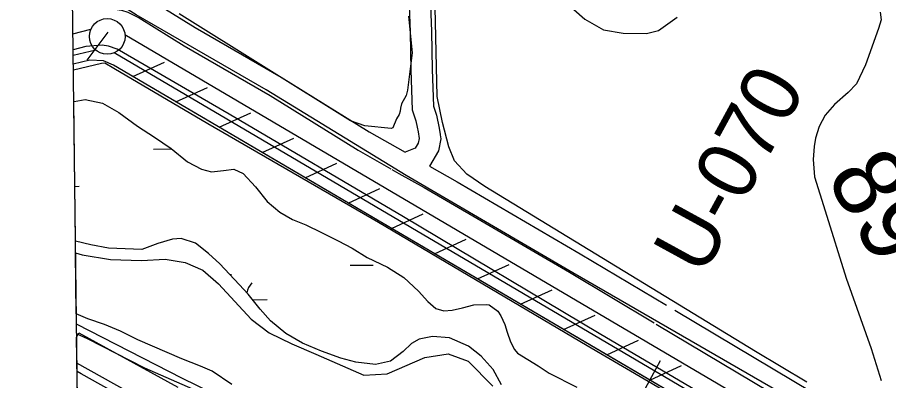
# Model space of a CAD drawing. Extents: x 3715084 to 3753216, y 488173 to 513963.
# Drawn here: x 3719131 to 3720352, y 504839 to 505348 of the extents above; entities that cross this region are included whole.
import ezdxf

# ---------------------------------------------------------------- set-up
doc = ezdxf.new("R2010")
doc.units = 0
for name, color, linetype in [('V-FLOD-BASE', 7, 'Continuous'), ('V-GRID-FRAM', 7, 'Continuous'), ('V-LEVE-TOET', 7, 'Continuous'), ('V-RIVR-EDGE', 7, 'Continuous'), ('V-RIVR-RANG', 7, 'Continuous'), ('V-RIVR-RANG-IDEN', 7, 'Continuous'), ('V-ROAD-CNTR', 7, 'Continuous'), ('V-RRAP-FSHR', 7, 'Continuous'), ('V-RRAP-RVMT', 7, 'Continuous'), ('V-SITE-VEGE', 7, 'Continuous'), ('V-SURV-IDEN', 7, 'Continuous'), ('V-SURV-LINE', 7, 'Continuous'), ('V-TOPO-DPTH', 7, 'Continuous'), ('V-TOPO-MINR', 7, 'Continuous'), ('V-TOPO-WATR', 7, 'Continuous'), ('V-WETL-SWMP', 7, 'Continuous')]:
    doc.layers.add(name, color=color, linetype=linetype)

msp = doc.modelspace()

# ---------------------------------------------------------------- linework, layer by layer
at = {"layer": 'V-FLOD-BASE'}
msp.add_lwpolyline([(3720202.9, 504754.4), (3719946.1, 504905.4), (3719672.1, 505068.9), (3719427.7, 505212.3), (3719270.5, 505303.6), (3719258.6, 505307.5), (3719249.6, 505309), (3719226.7, 505307.2), (3719208.9, 505302.5)], dxfattribs=at)
at = {"layer": 'V-GRID-FRAM'}
msp.add_lwpolyline([(3719350.3, 493590.7), (3719130.8, 511772.1), (3750813.3, 512168.5), (3751048.6, 493987.2), (3719350.3, 493590.7)], dxfattribs=at)
at = {"layer": 'V-LEVE-TOET'}
for points in [[(3720208, 504818.2), (3719909.6, 504990.1), (3719675.9, 505126.7), (3719479.7, 505246.7), (3719297.5, 505351.8), (3719286.3, 505358.7), (3719276.1, 505362.6), (3719263, 505366.5), (3719251, 505367.5), (3719225.7, 505366.3), (3719208.2, 505361.8)], [(3719209.3, 505274.5), (3719248.9, 505283.7), (3719253.2, 505284.2), (3719266.2, 505276.7), (3719397.9, 505199.3), (3719637, 505061.4), (3719929.4, 504888.4), (3720193.8, 504733.9)]]:
    msp.add_lwpolyline(points, dxfattribs=at)
at = {"layer": 'V-RIVR-EDGE'}
msp.add_lwpolyline([(3719391.5, 504820.8), (3719309.4, 504857), (3719229, 504898), (3719213.7, 504905)], dxfattribs=at)
at = {"layer": 'V-RIVR-RANG'}
msp.add_line((3720031.8, 504866.9), (3719649.8, 504164), dxfattribs=at)
at = {"layer": 'V-ROAD-CNTR'}
for points in [[(3719674.3, 505503.4), (3719676.5, 505450.9), (3719681.3, 505327.3), (3719682.1, 505274), (3719684.3, 505218.5), (3719689.1, 505203.3), (3719691, 505194.3)], [(3719704.5, 505497.4), (3719706.5, 505452.1), (3719711.3, 505328.1), (3719712.1, 505274.8), (3719714.2, 505223.6), (3719718.1, 505211), (3719722, 505193.1), (3719723.3, 505183.8)], [(3719202.2, 505389.9), (3719213.5, 505392), (3719229.4, 505392.1), (3719244.7, 505391.9), (3719258.5, 505391.2), (3719268.7, 505389.9), (3719283.4, 505387.4), (3719297, 505383.3), (3719316.4, 505373.4), (3719380.2, 505333.9), (3719500.4, 505264.1), (3719623.9, 505187.9), (3719674.3, 505159.1)], [(3719207.7, 505360.4), (3719216.3, 505362), (3719229.3, 505362.1), (3719243.8, 505361.9), (3719255.8, 505361.3), (3719264.3, 505360.2), (3719276.6, 505358.1), (3719285.8, 505355.4), (3719301.7, 505347.3), (3719364.8, 505308.2), (3719485, 505238.4), (3719608.6, 505162), (3719654.4, 505136)], [(3719691, 505194.3), (3719692.4, 505187.8), (3719693.8, 505178.4), (3719692.6, 505171.7), (3719688.3, 505164.7), (3719674.3, 505159.1)], [(3719723.4, 505183.5), (3719724.2, 505177.8), (3719721.1, 505161), (3719708.4, 505139.8)], [(3719655.9, 505135.1), (3719665.7, 505129.5), (3719700.8, 505109.6)], [(3719708.4, 505139.8), (3719747.3, 505117.7), (3719919.9, 505016.9), (3720040.5, 504945.1)], [(3719700.8, 505109.6), (3719732.3, 505091.7), (3719904.6, 504991.1), (3720023.4, 504920.4)], [(3720052.4, 504938), (3720245.9, 504822.8), (3720448.5, 504710.8), (3720451.4, 504708.6)], [(3720026.4, 504918.6), (3720230.9, 504796.8), (3720432, 504685.6), (3720437.6, 504681.3)]]:
    msp.add_lwpolyline(points, dxfattribs=at)
at = {"layer": 'V-RRAP-FSHR'}
for p, q in [((3719228.4, 505288.1), (3719257.8, 505327.1)), ((3719292.6, 505265), (3719337, 505285.3)), ((3719353, 505229.6), (3719397.4, 505249.9)), ((3719413.4, 505194.2), (3719457.8, 505214.5)), ((3719473.8, 505158.8), (3719518.2, 505179.1)), ((3719534.2, 505123.3), (3719578.6, 505143.7)), ((3719594.6, 505087.9), (3719639, 505108.3)), ((3719655, 505052.5), (3719699.4, 505072.9)), ((3719715.3, 505017.1), (3719759.7, 505037.5)), ((3719775.7, 504981.7), (3719820.1, 505002.1)), ((3719836.1, 504946.3), (3719880.5, 504966.7)), ((3719896.5, 504910.9), (3719940.9, 504931.2)), ((3719956.9, 504875.5), (3720001.3, 504895.8)), ((3720017.3, 504840.1), (3720061.7, 504860.4))]:
    msp.add_line(p, q, dxfattribs=at)
for points in [[(3726789.8, 501978.8), (3725909.9, 502250.2), (3725810, 502279.5), (3725043.4, 502441), (3724981.8, 502452.9), (3724595, 502499.9), (3724237.6, 502584.4), (3723904.7, 502725.9), (3723011.3, 503091.7), (3722299.3, 503386.1), (3720426.2, 504393.8), (3720412.7, 504403.1), (3720408.3, 504415.1), (3720408.7, 504428.5), (3720411.2, 504609.1), (3719265.5, 505280.9), (3719251.6, 505287.3), (3719232.5, 505288), (3719209.2, 505282.4)], [(3720064.6, 504812.3), (3719265.5, 505280.9), (3719251.6, 505287.3), (3719232.5, 505288), (3719209.2, 505282.4)], [(3723870.2, 502642), (3719362.2, 504842.3), (3719213.6, 504918.2)]]:
    msp.add_lwpolyline(points, dxfattribs=at)
at = {"layer": 'V-RRAP-RVMT'}
for p, q in [((3719213.8, 504900.4), (3719216.9, 504906.1)), ((3719216.9, 504906.1), (3719355.7, 504830.3)), ((3719217.1, 504629.6), (3719213.8, 504900.4))]:
    msp.add_line(p, q, dxfattribs=at)
at = {"layer": 'V-SITE-VEGE'}
for p, q in [((3719597.8, 505203.2), (3719357.6, 505353)), ((3719679, 505349.5), (3719684, 505298.2)), ((3719684, 505298.2), (3719677.7, 505245.9)), ((3719677.7, 505245.9), (3719675.8, 505238.5)), ((3719675.8, 505238.5), (3719669.3, 505226.9)), ((3719667.6, 505221.1), (3719667.4, 505216.7)), ((3719669.3, 505226.9), (3719667.6, 505221.1)), ((3719662.1, 505205.8), (3719657, 505193.3)), ((3719665.9, 505212.1), (3719662.1, 505205.8)), ((3719667.4, 505216.7), (3719665.9, 505212.1)), ((3719618, 505196.1), (3719597.8, 505203.2)), ((3719654.6, 505192.2), (3719618, 505196.1)), ((3719657, 505193.3), (3719654.6, 505192.2)), ((3719213.4, 504932.7), (3719212.4, 505018.5)), ((3719212.4, 505018.5), (3719221.6, 505015.4)), ((3719221.6, 505015.4), (3719261.5, 505008.9)), ((3719261.5, 505008.9), (3719304.6, 505007.4)), ((3719304.6, 505007.4), (3719337.9, 505009.3)), ((3719337.9, 505009.3), (3719365.9, 505004.8)), ((3719365.9, 505004.8), (3719390.8, 504994)), ((3719390.8, 504994), (3719412.8, 504975)), ((3719412.8, 504975), (3719458.7, 504925.2)), ((3719229.6, 504925.9), (3719213.4, 504932.7)), ((3719253, 504918), (3719229.6, 504925.9)), ((3719458.7, 504925.2), (3719483.7, 504906.3)), ((3719275.1, 504908.4), (3719253, 504918)), ((3719299.6, 504896.3), (3719275.1, 504908.4)), ((3719483.7, 504906.3), (3719515.5, 504890.7)), ((3719361.2, 504869.9), (3719299.6, 504896.3)), ((3719515.5, 504890.7), (3719549.3, 504876.2)), ((3719549.3, 504876.2), (3719579, 504863.3)), ((3719701.8, 504871.8), (3719734.8, 504876.7)), ((3719734.8, 504876.7), (3719762.5, 504866.4)), ((3719387.5, 504859.6), (3719361.2, 504869.9)), ((3719649.1, 504849), (3719701.8, 504871.8)), ((3719762.5, 504866.4), (3719797.4, 504831.7)), ((3719403.7, 504852.5), (3719387.5, 504859.6)), ((3719431.6, 504833.7), (3719403.7, 504852.5)), ((3719579, 504863.3), (3719616.2, 504846.9)), ((3719616.2, 504846.9), (3719649.1, 504849))]:
    msp.add_line(p, q, dxfattribs=at)
for points in [[(3720237.4, 504837.4), (3720165.6, 504880.2), (3719785.9, 505111.1), (3719761, 505128.6), (3719743.3, 505147.2), (3719735.4, 505166.7), (3719726.6, 505200.8), (3719719, 505237.3), (3719714, 505465.8)], [(3719895.3, 505373), (3719926.1, 505345.6), (3719952.3, 505330.4), (3719980, 505326.1), (3720012.6, 505325.3), (3720029.6, 505329.7), (3720055.5, 505348.4)], [(3720340.4, 505355.5), (3720341.5, 505344.8), (3720338.1, 505332.3), (3720319.5, 505281.5), (3720307, 505255), (3720295.2, 505242.7), (3720276.4, 505225.8), (3720263.3, 505211.3), (3720254.7, 505195.1), (3720249.6, 505178.9), (3720247.6, 505167.3), (3720246.2, 505149), (3720248.4, 505124.5), (3720263.1, 505077), (3720292.6, 504983), (3720327.5, 504884.2), (3720341.7, 504839.4)]]:
    msp.add_lwpolyline(points, dxfattribs=at)
at = {"layer": 'V-SURV-LINE'}
for points in [[(3719208.7, 505325.2), (3719233.8, 505331.3)], [(3719281.5, 505324.1), (3720429.1, 504649.2)], [(3719240.7, 505302.1), (3719209, 505294.5)], [(3720413.9, 504623.3), (3719266.3, 505298.3)]]:
    msp.add_lwpolyline(points, dxfattribs=at)
msp.add_circle((3719256.7, 505321.3), 25, dxfattribs=at)
at = {"layer": 'V-TOPO-DPTH'}
msp.add_lwpolyline([(3720518.9, 504123.3), (3720034, 504404.7), (3719999.2, 504424.8), (3719964.3, 504444.7), (3719929.3, 504464.5), (3719894.3, 504484.2), (3719214.2, 504863.6)], dxfattribs=at)
at = {"layer": 'V-TOPO-MINR'}
msp.add_lwpolyline([(3720380.5, 504191.2), (3720020.8, 504401.1), (3719990.2, 504418.8), (3719959.4, 504436.5), (3719928.6, 504453.9), (3719897.8, 504471.2), (3719247.6, 504833.5), (3719220.1, 504848.7), (3719214.4, 504851.9)], dxfattribs=at)
at = {"layer": 'V-TOPO-WATR'}
msp.add_lwpolyline([(3720518.9, 504123.3), (3720034, 504404.7), (3719999.2, 504424.8), (3719964.3, 504444.7), (3719929.3, 504464.5), (3719894.3, 504484.2), (3719214.2, 504863.6)], dxfattribs=at)
at = {"layer": 'V-WETL-SWMP'}
for p, q in [((3719210.6, 505230.2), (3719225.8, 505232.9)), ((3719225.8, 505232.9), (3719249.9, 505228)), ((3719209.8, 505229.9), (3719210.6, 505230.2)), ((3719212.2, 505034.5), (3719209.8, 505229.9)), ((3719249.9, 505228), (3719273.1, 505214.7)), ((3719273.1, 505214.7), (3719299.2, 505195.9)), ((3719299.2, 505195.9), (3719323, 505180.2)), ((3719323, 505180.2), (3719346.2, 505164.5)), ((3719321.5, 505163.5), (3719347, 505163.8)), ((3719346.2, 505164.5), (3719369.3, 505145.8)), ((3719369.3, 505145.8), (3719389, 505135.6)), ((3719389, 505135.6), (3719402.8, 505131.6)), ((3719402.8, 505131.6), (3719419.8, 505133.6)), ((3719419.8, 505133.6), (3719434.4, 505135.6)), ((3719434.4, 505135.6), (3719447.5, 505129.3)), ((3719447.5, 505129.3), (3719464.6, 505110.7)), ((3719211.2, 505111.4), (3719217.5, 505111.5)), ((3719464.6, 505110.7), (3719481, 505090.3)), ((3719481, 505090.3), (3719498.7, 505075.3)), ((3719498.7, 505075.3), (3719516.6, 505065.2)), ((3719516.6, 505065.2), (3719535.2, 505057.5)), ((3719535.2, 505057.5), (3719557.3, 505046.6)), ((3719348.4, 505037.4), (3719327.7, 505031.3)), ((3719360.5, 505038.3), (3719348.4, 505037.4)), ((3719380.3, 505031.8), (3719360.5, 505038.3)), ((3719557.3, 505046.6), (3719580.6, 505035.2)), ((3719580.6, 505035.2), (3719600.3, 505025)), ((3719233.9, 505029.5), (3719212.2, 505034.5)), ((3719258.6, 505024.6), (3719233.9, 505029.5)), ((3719305.1, 505022.8), (3719258.6, 505024.6)), ((3719327.7, 505031.3), (3719305.1, 505022.8)), ((3719398.7, 505017.4), (3719380.3, 505031.8)), ((3719600.3, 505025), (3719621.1, 505011.8)), ((3719414.7, 505003.1), (3719398.7, 505017.4)), ((3719621.1, 505011.8), (3719649.8, 504998.3)), ((3719441.7, 504974), (3719414.7, 505003.1)), ((3719597.4, 505000.8), (3719629.4, 505001.2)), ((3719649.8, 504998.3), (3719672.4, 504983.8)), ((3719430.5, 504986), (3719430.5, 504988.3)), ((3719454.1, 504960.4), (3719441.7, 504974)), ((3719672.4, 504983.8), (3719693.1, 504964.6)), ((3719693.1, 504964.6), (3719706, 504950.3)), ((3719471.1, 504939.4), (3719454.1, 504960.4)), ((3719460.4, 504952.6), (3719481, 504952.9)), ((3719706, 504950.3), (3719717.2, 504940.4)), ((3719485.8, 504923.3), (3719471.1, 504939.4)), ((3719717.2, 504940.4), (3719728.6, 504937.1)), ((3719728.6, 504937.1), (3719740.1, 504938)), ((3719740.1, 504938), (3719754.7, 504941.2)), ((3719754.7, 504941.2), (3719770.6, 504945.7)), ((3719770.6, 504945.7), (3719788.7, 504945.8)), ((3719788.7, 504945.8), (3719792.3, 504945.7)), ((3719792.3, 504945.7), (3719804.2, 504936.4)), ((3719804.2, 504936.4), (3719808.3, 504930.2)), ((3719808.3, 504930.2), (3719814, 504918)), ((3719507.1, 504905.2), (3719485.8, 504923.3)), ((3719814, 504918), (3719817.4, 504907)), ((3719530.4, 504891.9), (3719507.1, 504905.2)), ((3719712.6, 504901.2), (3719693.8, 504897.4)), ((3719736.7, 504899.4), (3719712.6, 504901.2)), ((3719817.4, 504907), (3719821.9, 504893.6)), ((3719557.3, 504880.4), (3719530.4, 504891.9)), ((3719683.3, 504891.1), (3719671.5, 504879.9)), ((3719693.8, 504897.4), (3719683.3, 504891.1)), ((3719763.1, 504887.8), (3719736.7, 504899.4)), ((3719821.9, 504893.6), (3719827.6, 504883.1)), ((3719584.2, 504870.6), (3719557.3, 504880.4)), ((3719671.5, 504879.9), (3719653.7, 504866.4)), ((3719780.8, 504873.5), (3719763.1, 504887.8)), ((3719827.6, 504883.1), (3719831.7, 504877.6)), ((3719831.7, 504877.6), (3719860.9, 504859.9)), ((3719605.3, 504865.2), (3719584.2, 504870.6)), ((3719633, 504862.1), (3719605.3, 504865.2)), ((3719653.7, 504866.4), (3719633, 504862.1)), ((3719797.9, 504854.9), (3719780.8, 504873.5)), ((3719809.4, 504833.4), (3719797.9, 504854.9)), ((3719860.9, 504859.9), (3719876.4, 504849.9)), ((3719876.4, 504849.9), (3719915.2, 504830.1))]:
    msp.add_line(p, q, dxfattribs=at)
msp.add_arc((3719486.2, 504953.4), 35.2, 139.9442, 165.0478, dxfattribs=at)

# ---------------------------------------------------------------- texts
at = {"layer": 'V-RIVR-RANG-IDEN'}
msp.add_text('U-070', height=83, rotation=61.3333, dxfattribs=at).set_placement((3720091.8, 504983.6))
at = {"layer": 'V-SURV-IDEN'}
msp.add_text('89+70.0', height=100, rotation=300.4272, dxfattribs=at).set_placement((3720263.1, 505124.2))

doc.saveas('drawing.dxf')
